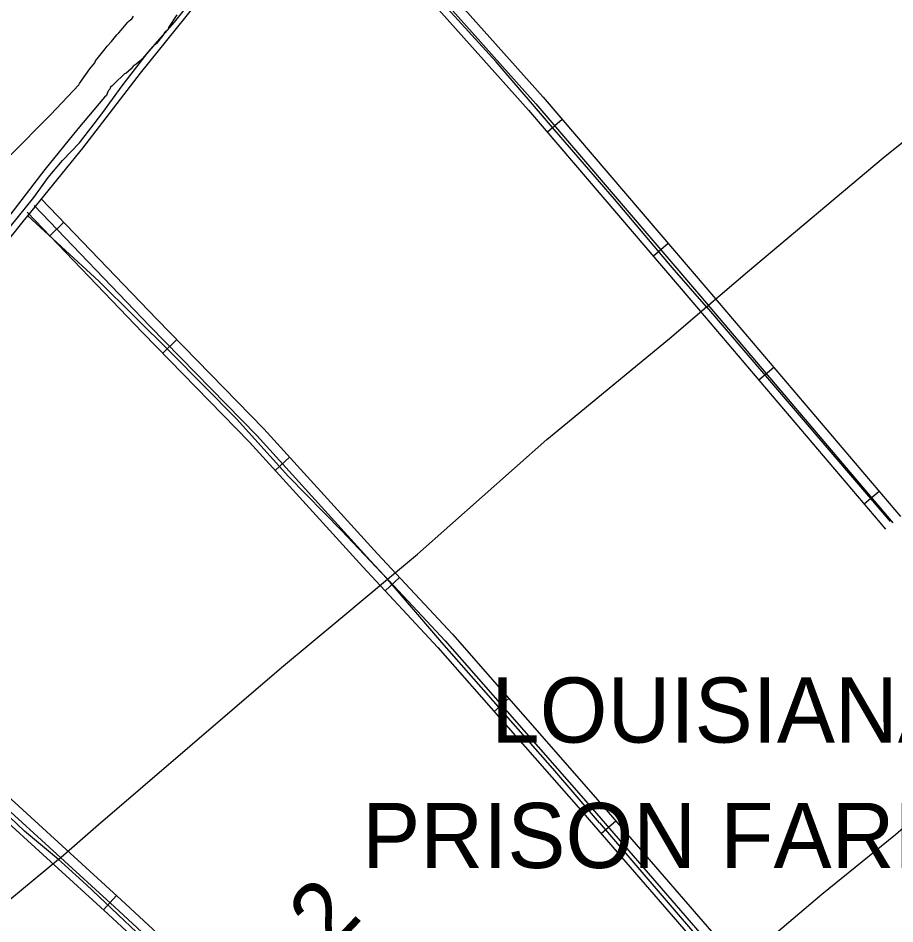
# Model space of a CAD drawing. Extents: x 3329332 to 3367211, y 631066 to 656469.
# Drawn here: x 3350848 to 3352194, y 643674 to 645065 of the extents above; entities that cross this region are included whole.
import ezdxf

# ---------------------------------------------------------------- set-up
doc = ezdxf.new("R2010")
doc.units = 0
for name, color, linetype in [('V-DTCH-CNTR', 7, 'Continuous'), ('V-ROAD-CNTR', 7, 'Continuous'), ('V-SITE-VEGE', 7, 'Continuous'), ('V-SURV-IDEN', 7, 'Continuous'), ('V-TOPO-GNAM-IDEN', 7, 'Continuous'), ('V-TOPO-SHOR', 7, 'Continuous')]:
    doc.layers.add(name, color=color, linetype=linetype)

msp = doc.modelspace()

# ---------------------------------------------------------------- linework, layer by layer
at = {"layer": 'V-DTCH-CNTR'}
for points in [[(3351904.4, 644621.6), (3351852, 644681.8), (3351763.3, 644786.8), (3351671.1, 644893.4), (3351581.9, 644997.9), (3351459.6, 645132.3), (3351352.4, 645254.9), (3351305.7, 645309.5)], [(3350857.7, 643816.8), (3350742.9, 643925.6), (3350575.3, 644074.4), (3350502.5, 644137.3), (3350419.8, 644208.7), (3350597.2, 644430.3), (3350777.4, 644654.7), (3350855.4, 644752.4), (3350862.8, 644761.4), (3350947.4, 644865), (3351035.7, 644980.6), (3351160.9, 645136.2)], [(3351252.1, 644067.9), (3351343.2, 644143.6), (3351414.9, 644203.3), (3351461, 644241.8), (3351659.3, 644417.8), (3351847.6, 644573.2), (3351904.4, 644621.6), (3351967.5, 644675.4), (3352175.9, 644850.3), (3352369.6, 645005.7)], [(3351414.9, 644203.3), (3351344.5, 644278.1), (3351263, 644361.1), (3351183.2, 644449.7), (3351082.3, 644551.3), (3350971.8, 644661.2), (3350862.8, 644761.4)], [(3351904.4, 644621.6), (3351995.1, 644515.5), (3352186.7, 644292.3)], [(3351740.3, 643829.6), (3351668.6, 643913), (3351588.8, 644003.6), (3351498.5, 644106.1), (3351414.9, 644203.3)], [(3350909.7, 643772.9), (3350967.1, 643823.1), (3351252.1, 644067.9)], [(3351740.3, 643829.6), (3351855.1, 643695.6), (3352020, 643503.4), (3352190.7, 643297.9), (3352374, 643084.7), (3352388.5, 643067.7)], [(3351923.5, 642695.3), (3351821.8, 642810.2), (3351746.2, 642895.7), (3351657.6, 642994.4), (3351475.2, 643205.7), (3351253.5, 643439.3), (3351078.2, 643615.5), (3350953, 643734.2), (3350914.5, 643768.9), (3350909.7, 643772.9), (3350857.7, 643816.8)], [(3350909.7, 643772.9), (3350735.9, 643629.1), (3350568.2, 643477.7)]]:
    msp.add_lwpolyline(points, dxfattribs=at)
at = {"layer": 'V-ROAD-CNTR'}
for p, q in [((3351683.3, 644909.1), (3351660.5, 644889.6)), ((3350918.1, 644751.4), (3350896.4, 644730.7)), ((3351845.8, 644719), (3351823, 644699.6)), ((3351091.3, 644571.3), (3351069.8, 644550.4)), ((3352007.9, 644528.7), (3351985, 644509.2)), ((3351264.7, 644390.6), (3351242.6, 644370.4)), ((3352169.7, 644338.1), (3352146.8, 644318.7)), ((3351433.3, 644206.2), (3351411.3, 644185.7)), ((3351601.1, 644020.3), (3351578.5, 644000.5)), ((3351765.6, 643831.9), (3351742.9, 643812.3)), ((3350978.8, 643695.8), (3350999.1, 643718))]:
    msp.add_line(p, q, dxfattribs=at)
for points in [[(3351306.6, 645310.4), (3351642.7, 644933.5), (3351895.2, 644638.1), (3352190.8, 644290.1)], [(3351317.8, 645320.4), (3351654, 644943.4), (3351906.6, 644647.9), (3352202.2, 644299.8)], [(3351295.4, 645300.4), (3351631.4, 644923.7), (3351883.8, 644628.4), (3352179.3, 644280.4)], [(3350883.5, 644787.5), (3351060.8, 644602.6), (3351225.1, 644434.2), (3351399.4, 644242.5), (3351514.7, 644118.9), (3351730.5, 643872.5), (3351971.8, 643593.8), (3352362.6, 643123.3), (3352375.3, 643101.2)], [(3350861.9, 644766.8), (3351039.2, 644581.7), (3351203.3, 644413.6), (3351377.3, 644222.2), (3351492.4, 644098.8), (3351707.9, 643852.8), (3351948.9, 643574.4), (3352337.9, 643106.1), (3352349.9, 643085.2)], [(3350872.7, 644777.1), (3351050, 644592.1), (3351214.2, 644423.9), (3351388.3, 644232.4), (3351503.6, 644108.8), (3351719.2, 643862.6), (3351960.4, 643584.1), (3352350.2, 643114.7), (3352370.8, 643078.9)], [(3352057.4, 642837.9), (3352039, 642825.5), (3351942.8, 642742.1), (3351925, 642735.7), (3351907.6, 642742.6), (3351896.3, 642756.4), (3351752.5, 642914.6), (3351670.6, 643026.3), (3351504.4, 643209), (3351453.7, 643277.2), (3351222.2, 643511.2), (3351006.3, 643711.4), (3350740, 643954.1), (3350423.5, 644232.2)], [(3352071.3, 642829.2), (3352048.1, 642813.6), (3351950.5, 642728.9), (3351924.7, 642719.6), (3351898.5, 642730.1), (3351884.9, 642746.6), (3351740.9, 642905.1), (3351659, 643016.8), (3351492.8, 643199.4), (3351442.3, 643267.4), (3351211.8, 643500.4), (3350996.1, 643700.4), (3350730, 643943), (3350413.6, 644220.9)], [(3352065.3, 642807), (3352057.2, 642801.6), (3351958.2, 642715.7), (3351924.4, 642703.6), (3351889.3, 642717.6), (3351873.6, 642736.8), (3351729.3, 642895.6), (3351647.3, 643007.3), (3351481.2, 643189.9), (3351430.9, 643257.6), (3351201.3, 643489.6), (3350986, 643689.3), (3350720, 643931.8), (3350403.7, 644209.6)]]:
    msp.add_lwpolyline(points, dxfattribs=at)
at = {"layer": 'V-SITE-VEGE'}
for points in [[(3351091.3, 645070.1), (3351078.5, 645050.6), (3351078.5, 645048.5), (3351073.2, 645043.4), (3351070, 645038.3), (3351060.5, 645026), (3351056.3, 645023), (3351038.4, 645002.5), (3351035.2, 644999.4), (3351028.9, 644994.4), (3351024.7, 644991.3), (3351021.5, 644987.2), (3351013.1, 644980.1), (3351011, 644979.1), (3350995.2, 644963.8), (3350992.1, 644960.7), (3350989.9, 644958.7), (3350988.9, 644955.6), (3350986.8, 644953.5), (3350985.7, 644951.5), (3350984.6, 644949.4), (3350983.5, 644946.3), (3350980.7, 644943.5), (3350939.8, 644895), (3350888.9, 644832.6), (3350772.4, 644681.2)], [(3350833.5, 644851.7), (3350898.1, 644916.9), (3350941.3, 644962.6), (3350942.3, 644964.6), (3350945.5, 644969.8), (3350958.2, 644987.2), (3350965.7, 644996.4), (3350966.7, 644999.5), (3350973.1, 645007.7), (3350981.6, 645017.9), (3350984.7, 645022), (3350991.1, 645029.2), (3350999.5, 645039.4), (3351002.7, 645042.5), (3351005.9, 645046.6), (3351016.4, 645058.9), (3351018.5, 645060.9), (3351022.7, 645063.9), (3351024.9, 645068.1)]]:
    msp.add_lwpolyline(points, dxfattribs=at)
at = {"layer": 'V-TOPO-SHOR'}
for points in [[(3350101.8, 643824.3), (3350139.5, 643874.4), (3350196.8, 643949.3), (3350272.9, 644042.8), (3350346.7, 644134.4), (3350412.8, 644217.2), (3350475.6, 644301.3), (3350537.7, 644375.9), (3350594.6, 644446), (3350645.3, 644505.8), (3350709.4, 644587), (3350757.5, 644648.7), (3350811.5, 644715.1), (3350872, 644789.7), (3350883.7, 644805.8), (3350894.1, 644820), (3350915.9, 644846.1), (3350941.9, 644873.4), (3350964.6, 644902.7), (3350977.7, 644920), (3351007.6, 644960.7), (3351047.7, 645012.6), (3351087.9, 645058.5), (3351114.9, 645093.2)], [(3351953, 643611), (3352081.5, 643720), (3352194.6, 643811.7), (3352387.7, 643979.6), (3352566.8, 644128.2), (3352657.8, 644204.9)]]:
    msp.add_lwpolyline(points, dxfattribs=at)

# ---------------------------------------------------------------- texts
at = {"layer": 'V-SURV-IDEN'}
msp.add_text('1425+91.2', height=100, rotation=46.6417, dxfattribs=at).set_placement((3350942, 643221.3))
at = {"layer": 'V-TOPO-GNAM-IDEN'}
for s, p in [('LOUISIANA', (3351574.2, 643952.6)), ('PRISON FARM', (3351376, 643760))]:
    msp.add_text(s, height=100, dxfattribs=at).set_placement(p)

doc.saveas('drawing.dxf')
